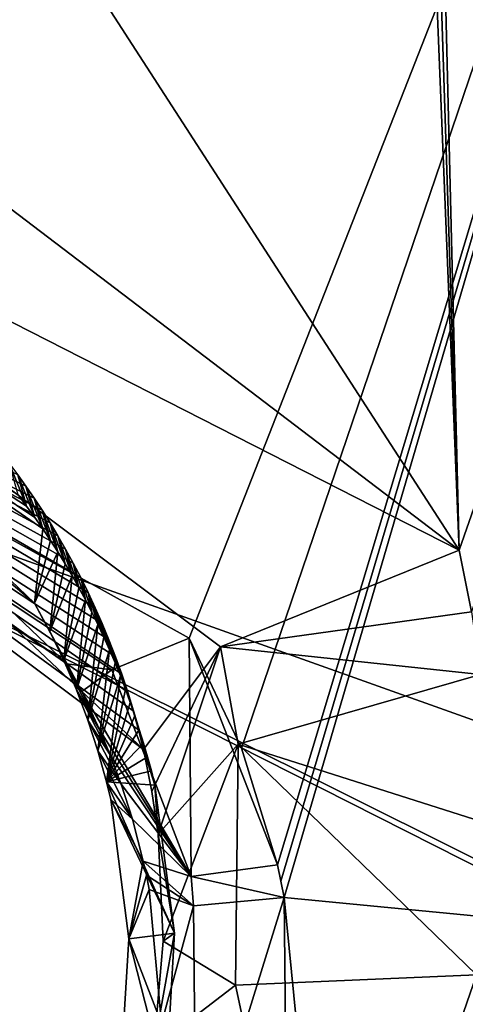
# Model space of a CAD drawing. Header units: millimetres. Extents: x -147 to 294, y -82 to 275.
# Tile 299 of 609: x 248.57 to 249.7, y 192.26 to 194.76. Entities that reach past the tile are written whole.
import ezdxf

# ---------------------------------------------------------------- set-up
doc = ezdxf.new("R2010")
doc.units = ezdxf.units.MM
doc.header["$LTSCALE"] = 67.506716
for name, color, linetype in [('1861', 7, 'CONTINUOUS'), ('1873', 7, 'CONTINUOUS'), ('1874', 7, 'CONTINUOUS'), ('1876', 7, 'CONTINUOUS'), ('1980', 7, 'CONTINUOUS'), ('1981', 7, 'CONTINUOUS'), ('1992', 7, 'CONTINUOUS'), ('2801', 7, 'CONTINUOUS'), ('2802', 7, 'CONTINUOUS'), ('2807', 7, 'CONTINUOUS'), ('2808', 7, 'CONTINUOUS'), ('2809', 7, 'CONTINUOUS'), ('2810', 7, 'CONTINUOUS'), ('2811', 7, 'CONTINUOUS'), ('2812', 7, 'CONTINUOUS'), ('2813', 7, 'CONTINUOUS'), ('2821', 7, 'CONTINUOUS'), ('2822', 7, 'CONTINUOUS'), ('2823', 7, 'CONTINUOUS'), ('754', 7, 'CONTINUOUS'), ('809', 7, 'CONTINUOUS'), ('871', 7, 'CONTINUOUS'), ('925', 7, 'CONTINUOUS')]:
    doc.layers.add(name, color=color, linetype=linetype)

msp = doc.modelspace()

# ---------------------------------------------------------------- linework, layer by layer
at = {"layer": '1861', "linetype": 'CONTINUOUS'}
msp.add_3dface([(249.7258, 192.3305, -19.5089), (253.2993, 188.7113, -21.2824), (249.3453, 191.2257, -19.765), (249.7258, 192.3305, -19.5089)], dxfattribs=at)
at = {"layer": '1873', "linetype": 'CONTINUOUS'}
for points in [[(249.7258, 192.3305, -19.5089), (249.3453, 191.2257, -19.765), (249.1137, 192.3041, -19.1317), (249.7258, 192.3305, -19.5089)], [(249.1137, 192.3041, -19.1317), (249.3453, 191.2257, -19.765), (248.9061, 192.1446, -18.4658), (249.1137, 192.3041, -19.1317)]]:
    msp.add_3dface(points, dxfattribs=at)
at = {"layer": '1874', "linetype": 'CONTINUOUS'}
for points in [[(249.7363, 193.0934, -19.2884), (249.756, 192.7138, -19.4023), (249.1208, 192.916, -18.9519), (249.7363, 193.0934, -19.2884)], [(248.9172, 192.6878, -18.2961), (249.1208, 192.916, -18.9519), (248.9299, 192.4161, -18.3847), (248.9172, 192.6878, -18.2961)], [(249.1208, 192.916, -18.9519), (249.1137, 192.3041, -19.1317), (248.9299, 192.4161, -18.3847), (249.1208, 192.916, -18.9519)], [(249.7258, 192.3305, -19.5089), (249.1137, 192.3041, -19.1317), (249.1208, 192.916, -18.9519), (249.7258, 192.3305, -19.5089)], [(249.756, 192.7138, -19.4023), (249.7258, 192.3305, -19.5089), (249.1208, 192.916, -18.9519), (249.756, 192.7138, -19.4023)], [(249.1137, 192.3041, -19.1317), (248.9061, 192.1446, -18.4658), (248.9299, 192.4161, -18.3847), (249.1137, 192.3041, -19.1317)]]:
    msp.add_3dface(points, dxfattribs=at)
at = {"layer": '1876', "linetype": 'CONTINUOUS'}
for points in [[(249.5639, 198.1829, -17.8104), (249.6814, 193.4095, -19.1869), (249.5323, 198.0321, -17.8468), (249.5639, 198.1829, -17.8104)], [(249.5639, 198.1829, -17.8104), (251.3209, 198.1115, -18.1516), (249.6814, 193.4095, -19.1869), (249.5639, 198.1829, -17.8104)], [(249.6814, 193.4095, -19.1869), (251.3209, 198.1115, -18.1516), (249.7132, 193.2524, -19.2382), (249.6814, 193.4095, -19.1869)], [(249.5004, 197.88, -17.8834), (249.5323, 198.0321, -17.8468), (249.6814, 193.4095, -19.1869), (249.5004, 197.88, -17.8834)], [(248.6333, 195.0334, -18.5343), (249.5004, 197.88, -17.8834), (249.6814, 193.4095, -19.1869), (248.6333, 195.0334, -18.5343)]]:
    msp.add_3dface(points, dxfattribs=at)
at = {"layer": '1980', "linetype": 'CONTINUOUS'}
msp.add_3dface([(249.2374, 192.527, -16.9342), (249.2743, 192.1487, -17.0504), (259.1189, 191.5725, -19.2172), (249.2374, 192.527, -16.9342)], dxfattribs=at)
at = {"layer": '1981', "linetype": 'CONTINUOUS'}
for points in [[(248.8946, 192.5475, -17.1968), (248.9262, 192.2065, -17.3042), (249.0076, 192.5057, -17.0016), (248.8946, 192.5475, -17.1968)], [(249.0139, 191.8041, -17.2048), (249.2374, 192.527, -16.9342), (249.0076, 192.5057, -17.0016), (249.0139, 191.8041, -17.2048)], [(249.2447, 191.7663, -17.1565), (249.2374, 192.527, -16.9342), (249.0139, 191.8041, -17.2048), (249.2447, 191.7663, -17.1565)], [(249.2447, 191.7663, -17.1565), (249.2743, 192.1487, -17.0504), (249.2374, 192.527, -16.9342), (249.2447, 191.7663, -17.1565)], [(248.9262, 192.2065, -17.3042), (249.0139, 191.8041, -17.2048), (249.0076, 192.5057, -17.0016), (248.9262, 192.2065, -17.3042)]]:
    msp.add_3dface(points, dxfattribs=at)
at = {"layer": '1992', "linetype": 'CONTINUOUS'}
for points in [[(239.7365, 197.8193, -14.0143), (247.0182, 194.2855, -16.052), (250.7056, 197.5463, -15.7704), (239.7365, 197.8193, -14.0143)], [(247.0182, 194.2855, -16.052), (248.9964, 193.1859, -16.7016), (250.7056, 197.5463, -15.7704), (247.0182, 194.2855, -16.052)], [(248.9964, 193.1859, -16.7016), (249.1292, 192.9064, -16.8055), (250.7056, 197.5463, -15.7704), (248.9964, 193.1859, -16.7016)], [(249.1292, 192.9064, -16.8055), (249.2202, 192.6098, -16.9072), (250.7056, 197.5463, -15.7704), (249.1292, 192.9064, -16.8055)], [(249.2202, 192.6098, -16.9072), (249.2292, 192.5685, -16.9207), (250.7056, 197.5463, -15.7704), (249.2202, 192.6098, -16.9072)], [(249.2292, 192.5685, -16.9207), (249.2374, 192.527, -16.9342), (250.7056, 197.5463, -15.7704), (249.2292, 192.5685, -16.9207)], [(249.2374, 192.527, -16.9342), (259.1189, 191.5725, -19.2172), (250.7056, 197.5463, -15.7704), (249.2374, 192.527, -16.9342)]]:
    msp.add_3dface(points, dxfattribs=at)
at = {"layer": '2801', "linetype": 'CONTINUOUS'}
for points in [[(248.8875, 192.5836, -17.1847), (249.0076, 192.5057, -17.0016), (248.8797, 192.6195, -17.1726), (248.8875, 192.5836, -17.1847)], [(248.8797, 192.6195, -17.1726), (249.0076, 192.5057, -17.0016), (249.0017, 192.5805, -16.9696), (248.8797, 192.6195, -17.1726)], [(249.2374, 192.527, -16.9342), (249.2202, 192.6098, -16.9072), (249.0017, 192.5805, -16.9696), (249.2374, 192.527, -16.9342)], [(249.2374, 192.527, -16.9342), (249.2292, 192.5685, -16.9207), (249.2202, 192.6098, -16.9072), (249.2374, 192.527, -16.9342)], [(248.8946, 192.5475, -17.1968), (249.0076, 192.5057, -17.0016), (248.8875, 192.5836, -17.1847), (248.8946, 192.5475, -17.1968)], [(249.0076, 192.5057, -17.0016), (249.2374, 192.527, -16.9342), (249.0017, 192.5805, -16.9696), (249.0076, 192.5057, -17.0016)]]:
    msp.add_3dface(points, dxfattribs=at)
at = {"layer": '2802', "linetype": 'CONTINUOUS'}
for points in [[(248.8434, 192.4213, -17.9516), (248.8797, 192.6195, -17.1726), (248.7975, 192.7756, -17.8406), (248.8434, 192.4213, -17.9516)], [(248.8875, 192.5836, -17.1847), (248.8797, 192.6195, -17.1726), (248.8434, 192.4213, -17.9516), (248.8875, 192.5836, -17.1847)], [(248.8946, 192.5475, -17.1968), (248.8875, 192.5836, -17.1847), (248.8434, 192.4213, -17.9516), (248.8946, 192.5475, -17.1968)], [(248.9262, 192.2065, -17.3042), (248.8946, 192.5475, -17.1968), (248.8434, 192.4213, -17.9516), (248.9262, 192.2065, -17.3042)], [(248.8214, 192.0617, -18.0521), (248.9262, 192.2065, -17.3042), (248.8434, 192.4213, -17.9516), (248.8214, 192.0617, -18.0521)]]:
    msp.add_3dface(points, dxfattribs=at)
at = {"layer": '2807', "linetype": 'CONTINUOUS'}
for points in [[(248.9964, 193.1859, -16.7016), (247.0182, 194.2855, -16.052), (248.7997, 193.1051, -16.7812), (248.9964, 193.1859, -16.7016)], [(248.7997, 193.1051, -16.7812), (247.0182, 194.2855, -16.052), (248.6855, 193.1203, -16.9881), (248.7997, 193.1051, -16.7812)], [(248.6855, 193.1203, -16.9881), (247.0182, 194.2855, -16.052), (247.9114, 193.8581, -16.6299), (248.6855, 193.1203, -16.9881)]]:
    msp.add_3dface(points, dxfattribs=at)
at = {"layer": '2808', "linetype": 'CONTINUOUS'}
for points in [[(249.0017, 192.5805, -16.9696), (248.9964, 193.1859, -16.7016), (248.7997, 193.1051, -16.7812), (249.0017, 192.5805, -16.9696)], [(249.2202, 192.6098, -16.9072), (249.1292, 192.9064, -16.8055), (248.9964, 193.1859, -16.7016), (249.2202, 192.6098, -16.9072)], [(249.2202, 192.6098, -16.9072), (248.9964, 193.1859, -16.7016), (249.0017, 192.5805, -16.9696), (249.2202, 192.6098, -16.9072)], [(248.7997, 193.1051, -16.7812), (248.6855, 193.1203, -16.9881), (248.7233, 193.0506, -17.0157), (248.7997, 193.1051, -16.7812)], [(249.0017, 192.5805, -16.9696), (248.7997, 193.1051, -16.7812), (248.7233, 193.0506, -17.0157), (249.0017, 192.5805, -16.9696)], [(248.7696, 192.9524, -17.0533), (249.0017, 192.5805, -16.9696), (248.7233, 193.0506, -17.0157), (248.7696, 192.9524, -17.0533)], [(248.7959, 192.8896, -17.0768), (249.0017, 192.5805, -16.9696), (248.7696, 192.9524, -17.0533), (248.7959, 192.8896, -17.0768)], [(248.8237, 192.815, -17.1041), (249.0017, 192.5805, -16.9696), (248.7959, 192.8896, -17.0768), (248.8237, 192.815, -17.1041)], [(248.852, 192.7259, -17.1358), (249.0017, 192.5805, -16.9696), (248.8237, 192.815, -17.1041), (248.852, 192.7259, -17.1358)], [(248.8797, 192.6195, -17.1726), (249.0017, 192.5805, -16.9696), (248.852, 192.7259, -17.1358), (248.8797, 192.6195, -17.1726)]]:
    msp.add_3dface(points, dxfattribs=at)
at = {"layer": '2809', "linetype": 'CONTINUOUS'}
for points in [[(248.6426, 193.2028, -17.6903), (248.6855, 193.1203, -16.9881), (248.6039, 193.2747, -17.6628), (248.6426, 193.2028, -17.6903)], [(248.7233, 193.0506, -17.0157), (248.6855, 193.1203, -16.9881), (248.6426, 193.2028, -17.6903), (248.7233, 193.0506, -17.0157)], [(248.6781, 193.1292, -17.7176), (248.7233, 193.0506, -17.0157), (248.6426, 193.2028, -17.6903), (248.6781, 193.1292, -17.7176)], [(248.7696, 192.9524, -17.0533), (248.7233, 193.0506, -17.0157), (248.6781, 193.1292, -17.7176), (248.7696, 192.9524, -17.0533)], [(248.7103, 193.0541, -17.7449), (248.7696, 192.9524, -17.0533), (248.6781, 193.1292, -17.7176), (248.7103, 193.0541, -17.7449)], [(248.7959, 192.8896, -17.0768), (248.7696, 192.9524, -17.0533), (248.7103, 193.0541, -17.7449), (248.7959, 192.8896, -17.0768)], [(248.7392, 192.9775, -17.7721), (248.7959, 192.8896, -17.0768), (248.7103, 193.0541, -17.7449), (248.7392, 192.9775, -17.7721)], [(248.8237, 192.815, -17.1041), (248.7959, 192.8896, -17.0768), (248.7392, 192.9775, -17.7721), (248.8237, 192.815, -17.1041)], [(248.7646, 192.8998, -17.799), (248.8237, 192.815, -17.1041), (248.7392, 192.9775, -17.7721), (248.7646, 192.8998, -17.799)], [(248.852, 192.7259, -17.1358), (248.8237, 192.815, -17.1041), (248.7646, 192.8998, -17.799), (248.852, 192.7259, -17.1358)], [(248.7866, 192.8208, -17.8256), (248.852, 192.7259, -17.1358), (248.7646, 192.8998, -17.799), (248.7866, 192.8208, -17.8256)], [(248.7975, 192.7756, -17.8406), (248.852, 192.7259, -17.1358), (248.7866, 192.8208, -17.8256), (248.7975, 192.7756, -17.8406)], [(248.7975, 192.7756, -17.8406), (248.8797, 192.6195, -17.1726), (248.852, 192.7259, -17.1358), (248.7975, 192.7756, -17.8406)]]:
    msp.add_3dface(points, dxfattribs=at)
at = {"layer": '2810', "linetype": 'CONTINUOUS'}
for points in [[(248.7975, 192.7756, -17.8406), (248.7866, 192.8208, -17.8256), (248.9592, 192.4357, -17.9677), (248.7975, 192.7756, -17.8406)], [(248.9592, 192.4357, -17.9677), (248.7866, 192.8208, -17.8256), (248.9092, 192.8123, -17.8495), (248.9592, 192.4357, -17.9677)], [(248.8434, 192.4213, -17.9516), (248.7975, 192.7756, -17.8406), (248.9592, 192.4357, -17.9677), (248.8434, 192.4213, -17.9516)], [(248.8214, 192.0617, -18.0521), (248.8434, 192.4213, -17.9516), (248.9367, 192.0531, -18.0748), (248.8214, 192.0617, -18.0521)], [(248.9367, 192.0531, -18.0748), (248.8434, 192.4213, -17.9516), (248.9592, 192.4357, -17.9677), (248.9367, 192.0531, -18.0748)]]:
    msp.add_3dface(points, dxfattribs=at)
at = {"layer": '2811', "linetype": 'CONTINUOUS'}
for points in [[(248.9014, 192.7963, -18.2586), (248.9092, 192.8123, -17.8495), (248.8799, 192.9029, -18.2205), (248.9014, 192.7963, -18.2586)], [(248.9172, 192.6878, -18.2961), (248.9092, 192.8123, -17.8495), (248.9014, 192.7963, -18.2586), (248.9172, 192.6878, -18.2961)], [(248.9172, 192.6878, -18.2961), (248.9592, 192.4357, -17.9677), (248.9092, 192.8123, -17.8495), (248.9172, 192.6878, -18.2961)], [(248.9172, 192.6878, -18.2961), (248.9299, 192.4161, -18.3847), (248.9592, 192.4357, -17.9677), (248.9172, 192.6878, -18.2961)], [(248.9299, 192.4161, -18.3847), (248.9061, 192.1446, -18.4658), (248.9592, 192.4357, -17.9677), (248.9299, 192.4161, -18.3847)], [(248.9061, 192.1446, -18.4658), (248.9367, 192.0531, -18.0748), (248.9592, 192.4357, -17.9677), (248.9061, 192.1446, -18.4658)]]:
    msp.add_3dface(points, dxfattribs=at)
at = {"layer": '2812', "linetype": 'CONTINUOUS'}
for points in [[(249.6814, 193.4095, -19.1869), (249.7132, 193.2524, -19.2382), (249.0756, 193.1636, -18.8699), (249.6814, 193.4095, -19.1869)], [(249.7132, 193.2524, -19.2382), (249.7363, 193.0934, -19.2884), (249.0756, 193.1636, -18.8699), (249.7132, 193.2524, -19.2382)], [(248.9014, 192.7963, -18.2586), (248.8799, 192.9029, -18.2205), (249.0756, 193.1636, -18.8699), (248.9014, 192.7963, -18.2586)], [(248.9172, 192.6878, -18.2961), (248.9014, 192.7963, -18.2586), (249.0756, 193.1636, -18.8699), (248.9172, 192.6878, -18.2961)], [(249.1208, 192.916, -18.9519), (248.9172, 192.6878, -18.2961), (249.0756, 193.1636, -18.8699), (249.1208, 192.916, -18.9519)], [(249.7363, 193.0934, -19.2884), (249.1208, 192.916, -18.9519), (249.0756, 193.1636, -18.8699), (249.7363, 193.0934, -19.2884)]]:
    msp.add_3dface(points, dxfattribs=at)
at = {"layer": '2813', "linetype": 'CONTINUOUS'}
for points in [[(246.7402, 195.6512, -18.0386), (248.6333, 195.0334, -18.5343), (249.6814, 193.4095, -19.1869), (246.7402, 195.6512, -18.0386)], [(246.7402, 195.6512, -18.0386), (249.6814, 193.4095, -19.1869), (246.7635, 194.8986, -17.9537), (246.7402, 195.6512, -18.0386)], [(249.6814, 193.4095, -19.1869), (249.0756, 193.1636, -18.8699), (246.7635, 194.8986, -17.9537), (249.6814, 193.4095, -19.1869)], [(249.0756, 193.1636, -18.8699), (248.8799, 192.9029, -18.2205), (246.7635, 194.8986, -17.9537), (249.0756, 193.1636, -18.8699)], [(246.7635, 194.8986, -17.9537), (248.8799, 192.9029, -18.2205), (246.8677, 194.415, -17.3422), (246.7635, 194.8986, -17.9537)], [(246.8677, 194.415, -17.3422), (248.8799, 192.9029, -18.2205), (248.8676, 192.9528, -18.2021), (246.8677, 194.415, -17.3422)], [(248.5609, 193.6009, -17.9338), (246.8677, 194.415, -17.3422), (248.5817, 193.5718, -17.9472), (248.5609, 193.6009, -17.9338)], [(248.5817, 193.5718, -17.9472), (246.8677, 194.415, -17.3422), (248.6023, 193.5419, -17.9609), (248.5817, 193.5718, -17.9472)], [(248.6023, 193.5419, -17.9609), (246.8677, 194.415, -17.3422), (248.6227, 193.5109, -17.9749), (248.6023, 193.5419, -17.9609)], [(248.6227, 193.5109, -17.9749), (246.8677, 194.415, -17.3422), (248.643, 193.4789, -17.9891), (248.6227, 193.5109, -17.9749)], [(248.643, 193.4789, -17.9891), (246.8677, 194.415, -17.3422), (248.663, 193.4457, -18.0037), (248.643, 193.4789, -17.9891)], [(248.663, 193.4457, -18.0037), (246.8677, 194.415, -17.3422), (248.6826, 193.4116, -18.0186), (248.663, 193.4457, -18.0037)], [(248.6826, 193.4116, -18.0186), (246.8677, 194.415, -17.3422), (248.702, 193.3763, -18.0337), (248.6826, 193.4116, -18.0186)], [(248.702, 193.3763, -18.0337), (246.8677, 194.415, -17.3422), (248.721, 193.3398, -18.0492), (248.702, 193.3763, -18.0337)], [(248.721, 193.3398, -18.0492), (246.8677, 194.415, -17.3422), (248.7397, 193.3021, -18.065), (248.721, 193.3398, -18.0492)], [(248.7397, 193.3021, -18.065), (246.8677, 194.415, -17.3422), (248.7579, 193.2631, -18.0811), (248.7397, 193.3021, -18.065)], [(248.7579, 193.2631, -18.0811), (246.8677, 194.415, -17.3422), (248.7755, 193.223, -18.0975), (248.7579, 193.2631, -18.0811)], [(248.7755, 193.223, -18.0975), (246.8677, 194.415, -17.3422), (248.7926, 193.1815, -18.1142), (248.7755, 193.223, -18.0975)], [(248.7926, 193.1815, -18.1142), (246.8677, 194.415, -17.3422), (248.8091, 193.1386, -18.1312), (248.7926, 193.1815, -18.1142)], [(248.8091, 193.1386, -18.1312), (246.8677, 194.415, -17.3422), (248.825, 193.0943, -18.1485), (248.8091, 193.1386, -18.1312)], [(248.825, 193.0943, -18.1485), (246.8677, 194.415, -17.3422), (248.8401, 193.0485, -18.1661), (248.825, 193.0943, -18.1485)], [(248.8401, 193.0485, -18.1661), (246.8677, 194.415, -17.3422), (248.8543, 193.0014, -18.184), (248.8401, 193.0485, -18.1661)], [(248.8543, 193.0014, -18.184), (246.8677, 194.415, -17.3422), (248.8676, 192.9528, -18.2021), (248.8543, 193.0014, -18.184)]]:
    msp.add_3dface(points, dxfattribs=at)
at = {"layer": '2821', "linetype": 'CONTINUOUS'}
for points in [[(248.6039, 193.2747, -17.6628), (247.9114, 193.8581, -16.6299), (247.8388, 194.0074, -17.3211), (248.6039, 193.2747, -17.6628)], [(248.6855, 193.1203, -16.9881), (247.9114, 193.8581, -16.6299), (248.6039, 193.2747, -17.6628), (248.6855, 193.1203, -16.9881)]]:
    msp.add_3dface(points, dxfattribs=at)
at = {"layer": '2822', "linetype": 'CONTINUOUS'}
for points in [[(248.6039, 193.2747, -17.6628), (247.8388, 194.0074, -17.3211), (248.6245, 193.4636, -17.6119), (248.6039, 193.2747, -17.6628)], [(248.6245, 193.4636, -17.6119), (247.8388, 194.0074, -17.3211), (248.6044, 193.4927, -17.6001), (248.6245, 193.4636, -17.6119)], [(248.6044, 193.4927, -17.6001), (247.8388, 194.0074, -17.3211), (248.5836, 193.5214, -17.5882), (248.6044, 193.4927, -17.6001)], [(248.5836, 193.5214, -17.5882), (247.8388, 194.0074, -17.3211), (248.5622, 193.55, -17.5763), (248.5836, 193.5214, -17.5882)], [(248.644, 193.4344, -17.6237), (248.6039, 193.2747, -17.6628), (248.6245, 193.4636, -17.6119), (248.644, 193.4344, -17.6237)], [(248.6628, 193.4048, -17.6355), (248.6039, 193.2747, -17.6628), (248.644, 193.4344, -17.6237), (248.6628, 193.4048, -17.6355)], [(248.6426, 193.2028, -17.6903), (248.6039, 193.2747, -17.6628), (248.6628, 193.4048, -17.6355), (248.6426, 193.2028, -17.6903)], [(248.6812, 193.375, -17.6473), (248.6426, 193.2028, -17.6903), (248.6628, 193.4048, -17.6355), (248.6812, 193.375, -17.6473)], [(248.6989, 193.3447, -17.6591), (248.6426, 193.2028, -17.6903), (248.6812, 193.375, -17.6473), (248.6989, 193.3447, -17.6591)], [(248.6781, 193.1292, -17.7176), (248.6426, 193.2028, -17.6903), (248.6989, 193.3447, -17.6591), (248.6781, 193.1292, -17.7176)], [(248.7162, 193.3141, -17.6709), (248.6781, 193.1292, -17.7176), (248.6989, 193.3447, -17.6591), (248.7162, 193.3141, -17.6709)], [(248.7329, 193.2831, -17.6828), (248.6781, 193.1292, -17.7176), (248.7162, 193.3141, -17.6709), (248.7329, 193.2831, -17.6828)], [(248.7103, 193.0541, -17.7449), (248.6781, 193.1292, -17.7176), (248.7329, 193.2831, -17.6828), (248.7103, 193.0541, -17.7449)], [(248.749, 193.2518, -17.6946), (248.7103, 193.0541, -17.7449), (248.7329, 193.2831, -17.6828), (248.749, 193.2518, -17.6946)], [(248.7646, 193.2202, -17.7065), (248.7103, 193.0541, -17.7449), (248.749, 193.2518, -17.6946), (248.7646, 193.2202, -17.7065)], [(248.7392, 192.9775, -17.7721), (248.7103, 193.0541, -17.7449), (248.7646, 193.2202, -17.7065), (248.7392, 192.9775, -17.7721)], [(248.7797, 193.1881, -17.7183), (248.7392, 192.9775, -17.7721), (248.7646, 193.2202, -17.7065), (248.7797, 193.1881, -17.7183)], [(248.7942, 193.1558, -17.7302), (248.7392, 192.9775, -17.7721), (248.7797, 193.1881, -17.7183), (248.7942, 193.1558, -17.7302)], [(248.7646, 192.8998, -17.799), (248.7392, 192.9775, -17.7721), (248.7942, 193.1558, -17.7302), (248.7646, 192.8998, -17.799)], [(248.8081, 193.123, -17.7421), (248.7646, 192.8998, -17.799), (248.7942, 193.1558, -17.7302), (248.8081, 193.123, -17.7421)], [(248.8215, 193.0899, -17.754), (248.7646, 192.8998, -17.799), (248.8081, 193.123, -17.7421), (248.8215, 193.0899, -17.754)], [(248.7866, 192.8208, -17.8256), (248.7646, 192.8998, -17.799), (248.8215, 193.0899, -17.754), (248.7866, 192.8208, -17.8256)], [(248.8344, 193.0565, -17.7659), (248.7866, 192.8208, -17.8256), (248.8215, 193.0899, -17.754), (248.8344, 193.0565, -17.7659)], [(248.8467, 193.0227, -17.7778), (248.7866, 192.8208, -17.8256), (248.8344, 193.0565, -17.7659), (248.8467, 193.0227, -17.7778)], [(248.8585, 192.9885, -17.7898), (248.7866, 192.8208, -17.8256), (248.8467, 193.0227, -17.7778), (248.8585, 192.9885, -17.7898)], [(248.8697, 192.954, -17.8017), (248.7866, 192.8208, -17.8256), (248.8585, 192.9885, -17.7898), (248.8697, 192.954, -17.8017)], [(248.8804, 192.9191, -17.8136), (248.7866, 192.8208, -17.8256), (248.8697, 192.954, -17.8017), (248.8804, 192.9191, -17.8136)], [(248.8906, 192.8839, -17.8256), (248.7866, 192.8208, -17.8256), (248.8804, 192.9191, -17.8136), (248.8906, 192.8839, -17.8256)], [(248.9002, 192.8483, -17.8376), (248.7866, 192.8208, -17.8256), (248.8906, 192.8839, -17.8256), (248.9002, 192.8483, -17.8376)], [(248.9092, 192.8123, -17.8495), (248.7866, 192.8208, -17.8256), (248.9002, 192.8483, -17.8376), (248.9092, 192.8123, -17.8495)]]:
    msp.add_3dface(points, dxfattribs=at)
at = {"layer": '2823', "linetype": 'CONTINUOUS'}
for points in [[(248.5399, 193.629, -17.9206), (248.5609, 193.6009, -17.9338), (248.5836, 193.5214, -17.5882), (248.5399, 193.629, -17.9206)], [(248.5399, 193.629, -17.9206), (248.5836, 193.5214, -17.5882), (248.5622, 193.55, -17.5763), (248.5399, 193.629, -17.9206)], [(248.5609, 193.6009, -17.9338), (248.5817, 193.5718, -17.9472), (248.6044, 193.4927, -17.6001), (248.5609, 193.6009, -17.9338)], [(248.5609, 193.6009, -17.9338), (248.6044, 193.4927, -17.6001), (248.5836, 193.5214, -17.5882), (248.5609, 193.6009, -17.9338)], [(248.5817, 193.5718, -17.9472), (248.6023, 193.5419, -17.9609), (248.6245, 193.4636, -17.6119), (248.5817, 193.5718, -17.9472)], [(248.5817, 193.5718, -17.9472), (248.6245, 193.4636, -17.6119), (248.6044, 193.4927, -17.6001), (248.5817, 193.5718, -17.9472)], [(248.6023, 193.5419, -17.9609), (248.6227, 193.5109, -17.9749), (248.644, 193.4344, -17.6237), (248.6023, 193.5419, -17.9609)], [(248.6023, 193.5419, -17.9609), (248.644, 193.4344, -17.6237), (248.6245, 193.4636, -17.6119), (248.6023, 193.5419, -17.9609)], [(248.6227, 193.5109, -17.9749), (248.643, 193.4789, -17.9891), (248.6628, 193.4048, -17.6355), (248.6227, 193.5109, -17.9749)], [(248.6227, 193.5109, -17.9749), (248.6628, 193.4048, -17.6355), (248.644, 193.4344, -17.6237), (248.6227, 193.5109, -17.9749)], [(248.643, 193.4789, -17.9891), (248.663, 193.4457, -18.0037), (248.6812, 193.375, -17.6473), (248.643, 193.4789, -17.9891)], [(248.643, 193.4789, -17.9891), (248.6812, 193.375, -17.6473), (248.6628, 193.4048, -17.6355), (248.643, 193.4789, -17.9891)], [(248.663, 193.4457, -18.0037), (248.6826, 193.4116, -18.0186), (248.6989, 193.3447, -17.6591), (248.663, 193.4457, -18.0037)], [(248.663, 193.4457, -18.0037), (248.6989, 193.3447, -17.6591), (248.6812, 193.375, -17.6473), (248.663, 193.4457, -18.0037)], [(248.6826, 193.4116, -18.0186), (248.702, 193.3763, -18.0337), (248.7162, 193.3141, -17.6709), (248.6826, 193.4116, -18.0186)], [(248.6826, 193.4116, -18.0186), (248.7162, 193.3141, -17.6709), (248.6989, 193.3447, -17.6591), (248.6826, 193.4116, -18.0186)], [(248.702, 193.3763, -18.0337), (248.721, 193.3398, -18.0492), (248.7329, 193.2831, -17.6828), (248.702, 193.3763, -18.0337)], [(248.702, 193.3763, -18.0337), (248.7329, 193.2831, -17.6828), (248.7162, 193.3141, -17.6709), (248.702, 193.3763, -18.0337)], [(248.721, 193.3398, -18.0492), (248.7397, 193.3021, -18.065), (248.749, 193.2518, -17.6946), (248.721, 193.3398, -18.0492)], [(248.721, 193.3398, -18.0492), (248.749, 193.2518, -17.6946), (248.7329, 193.2831, -17.6828), (248.721, 193.3398, -18.0492)], [(248.7397, 193.3021, -18.065), (248.7579, 193.2631, -18.0811), (248.7797, 193.1881, -17.7183), (248.7397, 193.3021, -18.065)], [(248.7397, 193.3021, -18.065), (248.7797, 193.1881, -17.7183), (248.7646, 193.2202, -17.7065), (248.7397, 193.3021, -18.065)], [(248.7397, 193.3021, -18.065), (248.7646, 193.2202, -17.7065), (248.749, 193.2518, -17.6946), (248.7397, 193.3021, -18.065)], [(248.7579, 193.2631, -18.0811), (248.7755, 193.223, -18.0975), (248.7942, 193.1558, -17.7302), (248.7579, 193.2631, -18.0811)], [(248.7579, 193.2631, -18.0811), (248.7942, 193.1558, -17.7302), (248.7797, 193.1881, -17.7183), (248.7579, 193.2631, -18.0811)], [(248.7755, 193.223, -18.0975), (248.7926, 193.1815, -18.1142), (248.8081, 193.123, -17.7421), (248.7755, 193.223, -18.0975)], [(248.7755, 193.223, -18.0975), (248.8081, 193.123, -17.7421), (248.7942, 193.1558, -17.7302), (248.7755, 193.223, -18.0975)], [(248.7926, 193.1815, -18.1142), (248.8091, 193.1386, -18.1312), (248.8215, 193.0899, -17.754), (248.7926, 193.1815, -18.1142)], [(248.7926, 193.1815, -18.1142), (248.8215, 193.0899, -17.754), (248.8081, 193.123, -17.7421), (248.7926, 193.1815, -18.1142)], [(248.8091, 193.1386, -18.1312), (248.825, 193.0943, -18.1485), (248.8467, 193.0227, -17.7778), (248.8091, 193.1386, -18.1312)], [(248.8091, 193.1386, -18.1312), (248.8467, 193.0227, -17.7778), (248.8344, 193.0565, -17.7659), (248.8091, 193.1386, -18.1312)], [(248.8091, 193.1386, -18.1312), (248.8344, 193.0565, -17.7659), (248.8215, 193.0899, -17.754), (248.8091, 193.1386, -18.1312)], [(248.825, 193.0943, -18.1485), (248.8401, 193.0485, -18.1661), (248.8585, 192.9885, -17.7898), (248.825, 193.0943, -18.1485)], [(248.825, 193.0943, -18.1485), (248.8585, 192.9885, -17.7898), (248.8467, 193.0227, -17.7778), (248.825, 193.0943, -18.1485)], [(248.8401, 193.0485, -18.1661), (248.8543, 193.0014, -18.184), (248.8697, 192.954, -17.8017), (248.8401, 193.0485, -18.1661)], [(248.8401, 193.0485, -18.1661), (248.8697, 192.954, -17.8017), (248.8585, 192.9885, -17.7898), (248.8401, 193.0485, -18.1661)], [(248.8543, 193.0014, -18.184), (248.8676, 192.9528, -18.2021), (248.8906, 192.8839, -17.8256), (248.8543, 193.0014, -18.184)], [(248.8543, 193.0014, -18.184), (248.8906, 192.8839, -17.8256), (248.8804, 192.9191, -17.8136), (248.8543, 193.0014, -18.184)], [(248.8543, 193.0014, -18.184), (248.8804, 192.9191, -17.8136), (248.8697, 192.954, -17.8017), (248.8543, 193.0014, -18.184)], [(248.8676, 192.9528, -18.2021), (248.8799, 192.9029, -18.2205), (248.9002, 192.8483, -17.8376), (248.8676, 192.9528, -18.2021)], [(248.8676, 192.9528, -18.2021), (248.9002, 192.8483, -17.8376), (248.8906, 192.8839, -17.8256), (248.8676, 192.9528, -18.2021)], [(248.8799, 192.9029, -18.2205), (248.9092, 192.8123, -17.8495), (248.9002, 192.8483, -17.8376), (248.8799, 192.9029, -18.2205)]]:
    msp.add_3dface(points, dxfattribs=at)
at = {"layer": '754', "linetype": 'CONTINUOUS'}
for points in [[(256.1637, 187.6719, -49.125), (232.5161, 191.0117, -47.4006), (259.9495, 198.0206, -47.2371), (256.1637, 187.6719, -49.125)], [(232.5161, 191.0117, -47.4006), (232.5472, 192.5504, -47.1056), (259.9495, 198.0206, -47.2371), (232.5161, 191.0117, -47.4006)], [(232.5472, 192.5504, -47.1056), (232.579, 194.0991, -46.8029), (259.9495, 198.0206, -47.2371), (232.5472, 192.5504, -47.1056)], [(232.579, 194.0991, -46.8029), (232.652, 197.5427, -46.1097), (259.9495, 198.0206, -47.2371), (232.579, 194.0991, -46.8029)]]:
    msp.add_3dface(points, dxfattribs=at)
at = {"layer": '809', "linetype": 'CONTINUOUS'}
for points in [[(246.1188, 191.5473, -46.2426), (258.4713, 186.6761, -47.2366), (246.3288, 192.9439, -45.8372), (246.1188, 191.5473, -46.2426)], [(246.3288, 192.9439, -45.8372), (258.4713, 186.6761, -47.2366), (258.8233, 187.3017, -47.0961), (246.3288, 192.9439, -45.8372)], [(259.166, 187.912, -46.881), (246.3288, 192.9439, -45.8372), (258.8233, 187.3017, -47.0961), (259.166, 187.912, -46.881)]]:
    msp.add_3dface(points, dxfattribs=at)
at = {"layer": '871', "linetype": 'CONTINUOUS'}
for points in [[(233.3241, 217.4829, -39.7272), (247.2457, 193.8602, -45.4515), (258.0476, 203.3559, -44.2348), (233.3241, 217.4829, -39.7272)], [(247.2457, 193.8602, -45.4515), (261.953, 188.6075, -46.2899), (258.0476, 203.3559, -44.2348), (247.2457, 193.8602, -45.4515)]]:
    msp.add_3dface(points, dxfattribs=at)
at = {"layer": '925', "linetype": 'CONTINUOUS'}
for points in [[(246.3288, 192.9439, -45.8372), (259.166, 187.912, -46.881), (247.2457, 193.8602, -45.4515), (246.3288, 192.9439, -45.8372)], [(247.2457, 193.8602, -45.4515), (259.166, 187.912, -46.881), (260.6928, 187.0518, -46.9894), (247.2457, 193.8602, -45.4515)], [(261.953, 188.6075, -46.2899), (247.2457, 193.8602, -45.4515), (260.6928, 187.0518, -46.9894), (261.953, 188.6075, -46.2899)]]:
    msp.add_3dface(points, dxfattribs=at)

doc.saveas('drawing.dxf')
